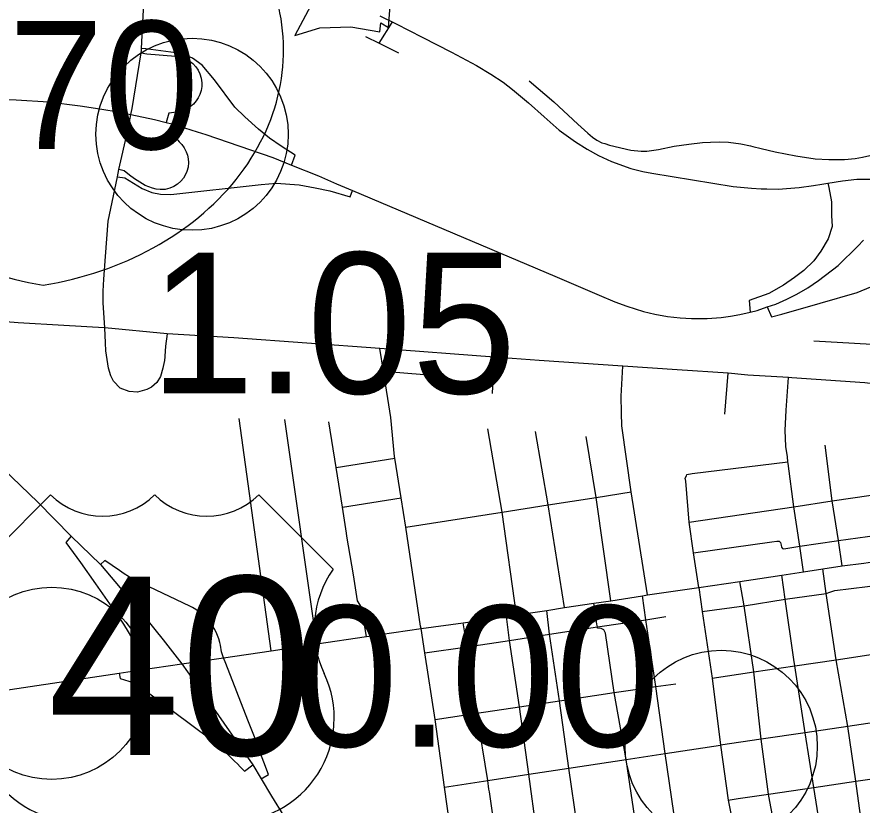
# Model space of a CAD drawing. Extents: x 1729596 to 1934326, y 644115 to 911751.
# Drawn here: x 1814482 to 1821078, y 712107 to 718262 of the extents above; entities that cross this region are included whole.
import ezdxf

# ---------------------------------------------------------------- set-up
doc = ezdxf.new("R2010")
doc.units = 0
for name, color, linetype in [('Default', 7, 'Continuous'), ('GM_X_City_Street', 7, 'Continuous'), ('GM_X_Corporation', 7, 'Continuous'), ('GM_X_Interchange_Ramps', 7, 'Continuous'), ('GM_X_Interstate_Route', 7, 'Continuous'), ('GM_X_Interstate_Shield', 7, 'Continuous'), ('GM_X_US_Route', 7, 'Continuous'), ('GM_X_US_Shield', 7, 'Continuous')]:
    doc.layers.add(name, color=color, linetype=linetype)

msp = doc.modelspace()

# ---------------------------------------------------------------- linework, layer by layer
at = {"layer": 'Default'}
for centre in [(1815848.8, 717345.3), (1814753.5, 713057.7), (1819978.3, 712566)]:
    msp.add_circle(centre, 750, dxfattribs=at)
at = {"layer": 'GM_X_City_Street'}
for points in [[(1815360.1, 717442.6), (1815371.3, 717498.6), (1815382.3, 717545.1), (1815451.3, 717980.2), (1815454, 717998.8), (1815454.9, 718015.3), (1815472.6, 718369.4), (1815523.7, 718735.8), (1815533.2, 718860), (1815538.6, 718908.4)], [(1820208.3, 717254.3), (1820226, 717250.6), (1820291, 717235), (1820400.4, 717207.2), (1820561, 717176.8), (1820712, 717154.2), (1820819.7, 717146.9), (1820939.5, 717148.2), (1821024.5, 717156.8), (1821080.4, 717165.3), (1821161.7, 717184.6), (1821244.2, 717215), (1821359.6, 717271.4), (1821442.1, 717323.5), (1821543.4, 717409), (1821670.3, 717524.5), (1821763, 717621.5), (1821863.5, 717789.9), (1821912.7, 717898.9), (1822014.9, 718220.8), (1822074.3, 718432.4), (1822094.6, 718529.9)], [(1817310, 718055.8), (1817410, 718217.1)], [(1817203.2, 718109.2), (1817310, 718055.8), (1817460.8, 717980.4)], [(1818480.5, 717762), (1818672.6, 717598.7), (1818860.5, 717425.1), (1818938.6, 717353), (1818973.3, 717322.6), (1819008.1, 717298.3), (1819048, 717279.2), (1819069.3, 717272.8)], [(1815265.9, 717012.7), (1815277.8, 717069.7), (1815344.2, 717363.7), (1815360.1, 717442.6)], [(1819069.3, 717272.8), (1819107.9, 717261.2), (1819273.7, 717221.1), (1819352.7, 717213.3), (1819397.8, 717213.3), (1819488.1, 717227.2), (1819611.4, 717251.5), (1819726.8, 717268.8), (1819831.9, 717280.1), (1819894.4, 717282.7), (1819967.3, 717285.3), (1820035, 717282.7), (1820131.3, 717270.6), (1820208.3, 717254.3)], [(1815173.4, 715716.9), (1815167.2, 715834.5), (1815155.7, 716028.2), (1815155.7, 716120.2), (1815160, 716212.9), (1815173.3, 716389.8), (1815193.4, 716666.9), (1815265.9, 717012.7)], [(1814848.6, 715852.5), (1814492.4, 715872.7), (1814072.6, 715906.3)], [(1815163.7, 715834.7), (1814848.6, 715852.5)], [(1817313.5, 715673.3), (1816173.6, 715756.1), (1815653.3, 715785.7), (1815167.2, 715834.5), (1815163.7, 715834.7)], [(1815653.3, 715785.7), (1815642.6, 715690.7), (1815633, 715573.7), (1815632, 715569.3)], [(1815632, 715569.3), (1815621.5, 715518.1), (1815602.3, 715454.8), (1815573.5, 715406.9), (1815531.4, 715370.5), (1815495, 715351.3), (1815424, 715332.1), (1815356.9, 715335.9), (1815287.9, 715362.8), (1815236.2, 715416.5), (1815215.1, 715458.7), (1815197.8, 715518.1), (1815176.8, 715654.2), (1815173.4, 715716.9)], [(1820700.9, 715733.2), (1821562.3, 715681.6), (1821741.7, 715653.4), (1821799.5, 715639.9), (1821825.4, 715631.2)], [(1819633.5, 715506.3), (1819210.4, 715534.4), (1818558.7, 715578.2), (1818207.1, 715605), (1817313.5, 715673.3)], [(1817632.8, 713505.1), (1817516.9, 714278.1), (1817480, 714507.5), (1817430.3, 714816.2), (1817428.4, 714828), (1817400.4, 715133.1), (1817342.5, 715495.4), (1817313.5, 715673.3)], [(1818194, 715321.6), (1818207.1, 715605)], [(1819201.3, 715171.1), (1819197.9, 715299.9), (1819210.4, 715534.4)], [(1820160.7, 715467.3), (1820033.2, 715479.7), (1819633.5, 715506.3)], [(1817342.5, 715495.4), (1817659, 715470.5)], [(1820007, 715158.5), (1820033.2, 715479.7)], [(1820530, 715444.3), (1820504.7, 715446.1), (1820185.7, 715464.9), (1820160.7, 715467.3)], [(1820479.2, 714972.6), (1820477, 715032.6), (1820484.4, 715189.7), (1820504.7, 715446.1)], [(1821162.6, 715397.6), (1821099.9, 715403.2), (1820530, 715444.3)], [(1819402.8, 713748.6), (1819276, 714552.7), (1819204.1, 715068.6), (1819201.3, 715171.1)], [(1816466.3, 713312.8), (1816217, 715126.9)], [(1816823.1, 713365.3), (1816572.9, 715118.7)], [(1817054.1, 714231.1), (1817022, 714433.4), (1816972.9, 714743.4), (1816916.3, 715100)], [(1818382.1, 713592.9), (1818269.4, 714395.6), (1818157.2, 715045.6)], [(1818755.5, 713649), (1818627.6, 714451.5), (1818529.7, 715024.4)], [(1819115.8, 713702.7), (1819002.6, 714510), (1818925.8, 714984.6)], [(1820619.4, 713928), (1820592.1, 714128.5), (1820544.4, 714437.2), (1820501, 714775.2), (1820499.7, 714788), (1820496.2, 714825.4), (1820481.7, 714906), (1820479.2, 714972.6)], [(1820923, 713975.2), (1820892.7, 714172.7), (1820845.6, 714482.2), (1820789.2, 714918.5)], [(1816972.9, 714743.4), (1817430.3, 714816.2)], [(1819706.4, 714678.4), (1819710.7, 714688.3), (1819753, 714695.3), (1820499.7, 714788)], [(1819728.8, 714315.6), (1820544.4, 714437.2), (1820845.6, 714482.2), (1821148.5, 714527), (1821560, 714587), (1821975.3, 714649.1), (1822147.6, 714676.4), (1822413.7, 714718.5), (1822688.7, 714762), (1822766.8, 714775.1)], [(1819805, 713805.8), (1819762.2, 714077.7), (1819728.8, 714315.6), (1819701.4, 714636.4), (1819698, 714660.6), (1819706.4, 714678.4)], [(1817516.9, 714278.1), (1818269.4, 714395.6), (1818627.6, 714451.5), (1819002.6, 714510), (1819276, 714552.7)], [(1817022, 714433.4), (1817480, 714507.5)], [(1817174.9, 713626.3), (1817170.3, 713652.5), (1817139.4, 713701.4), (1817108.2, 713904.7), (1817057.9, 714207.4), (1817054.1, 714231.1)], [(1820879.5, 714170.7), (1820892.7, 714172.7), (1821195.1, 714213.9)], [(1819762.2, 714077.7), (1820373.3, 714162.4), (1820413.6, 714167.4), (1820430.5, 714166.6), (1820441.9, 714157.9), (1820446.9, 714136.7), (1820448.8, 714119.8), (1820456, 714110.3), (1820466.4, 714108.1), (1820592.1, 714128.5), (1820879.5, 714170.7)], [(1820157.2, 713664), (1820476.8, 713713.9), (1820796.8, 713760.1), (1820827, 713769.4), (1820865.8, 713781.5), (1821119.4, 713812.8), (1821435.4, 713859.4), (1821724, 713901.9), (1821725.7, 713891.3), (1821924.2, 713919.6)], [(1821276.2, 710646.8), (1821229.9, 710951.7), (1821171.8, 711258.5), (1821127.6, 711567.5), (1821029.7, 712294.6), (1820967.1, 712721), (1820875.4, 713242), (1820796.8, 713760.1), (1820770.4, 713951.2)], [(1820688.7, 709992.1), (1820643.2, 710296.4), (1820614.3, 710489.7), (1820611.6, 710506.1), (1820562.8, 710802.2), (1820538.2, 711110.9), (1820509.5, 711301), (1820492.2, 711418.2), (1820350.5, 712176.4), (1820348.3, 712192.9), (1820290.5, 712621.8), (1820233.6, 713147.2), (1820157.2, 713664), (1820123.4, 713853.6)], [(1820952.9, 710578), (1820907.6, 710879.5), (1820853.3, 711183.8), (1820808.1, 711492), (1820777.8, 711694.2), (1820744.6, 711965.2), (1820700.5, 712245.5), (1820633.5, 712672.1), (1820553.5, 713195.4), (1820545.4, 713244.4), (1820476.8, 713713.9), (1820450.7, 713901.3)], [(1819805, 713805.8), (1819830.3, 713618.1), (1819906.8, 713097.4), (1819973.5, 712575.3), (1820031.9, 712145.6), (1820110.2, 711753.3), (1820170.1, 711341), (1820215.3, 711033.7), (1820248, 710731.6), (1820284, 710513.8), (1820293.7, 710450.2)], [(1819710, 711233.3), (1819715.3, 711301), (1819717, 711367), (1819704, 711450.3), (1819607.5, 712047.7), (1819541.7, 712509.8), (1819467.6, 713032.8), (1819390.3, 713553.8), (1819364.6, 713741.5)], [(1819009, 713520.6), (1818984.3, 713683.7)], [(1819830.3, 713618.1), (1820157.2, 713664)], [(1817210.6, 713422.4), (1817175.5, 713622.6), (1817174.9, 713626.3)], [(1818978.1, 711163.8), (1818964.4, 711261.1), (1818854, 711948.1), (1818788.3, 712395.4), (1818717.4, 712921.4), (1818639.6, 713441.1), (1818617.1, 713626.3)], [(1818168.9, 712211.3), (1818165.9, 712231.9), (1818156, 712299.4), (1818071.8, 712823.8), (1817994.8, 713343.2), (1817964.5, 713530.9)], [(1817994.8, 713343.2), (1818326.5, 713393.4), (1818639.6, 713441.1), (1819012.2, 713499.6), (1819390.3, 713553.8)], [(1818748.3, 710519.8), (1818701.4, 710832.3), (1818678.8, 710966.8), (1818688.4, 710993.7), (1818645.8, 711261.1), (1818537.1, 711906.3), (1818477.6, 712348.2), (1818404.2, 712874.2), (1818326.5, 713393.4), (1818303.4, 713580.4)], [(1819342.6, 711297), (1819342, 711301.6), (1819333, 711361.9), (1819352.9, 711372.4), (1819375.9, 711408.7), (1819375.9, 711450.3), (1819303.9, 712007.6), (1819237.4, 712463.5), (1819142.8, 712985), (1819075.8, 713449), (1819063.2, 713476.8), (1819041.3, 713487.2), (1819013.8, 713487.5), (1819012.2, 713499.6), (1819009, 713520.6)], [(1819390.3, 713553.8), (1819546.6, 713578.6)], [(1817818.7, 712248.2), (1817744.8, 712774.6), (1817666.2, 713294.8), (1817635.8, 713484.9), (1817632.8, 713505.1)], [(1820233.6, 713147.2), (1820553.5, 713195.4), (1820875.4, 713242), (1821198.6, 713290.2), (1821515.7, 713337.2), (1821798.9, 713379.5), (1821999.3, 713409.6)], [(1817666.2, 713294.8), (1817994.8, 713343.2)], [(1819906.8, 713097.4), (1820233.6, 713147.2)], [(1817744.8, 712774.6), (1818071.8, 712823.8), (1818404.2, 712874.2), (1818717.4, 712921.4), (1819142.8, 712985), (1819467.6, 713032.8), (1819623.5, 713054.9)], [(1818382.6, 710780.5), (1818377.6, 710810.6), (1818361.1, 710915.6), (1818219.6, 711864.3), (1818168.9, 712211.3)]]:
    msp.add_lwpolyline(points, dxfattribs=at)
at = {"layer": 'GM_X_Corporation'}
msp.add_lwpolyline([(1816817, 718431.8), (1816650.8, 718117.5), (1816846, 718175.5), (1817086.8, 718182.8), (1817314, 718144.8), (1817322.6, 718216.4), (1817382.8, 718179.2), (1817405.2, 718482.2)], dxfattribs=at)
at = {"layer": 'GM_X_Interchange_Ramps'}
for points in [[(1816626, 717104.7), (1816652.2, 717181.7), (1816543.9, 717253), (1816452.6, 717315.7), (1816367.1, 717384.1), (1816261.6, 717481.1), (1816181.7, 717558.1), (1816024.9, 717769.1), (1815928, 717886), (1815851, 717940.2), (1815782.5, 717968.7), (1815722.6, 717980.1), (1815488.8, 718011.5), (1815454.9, 718015.3)], [(1815451.3, 717980.2), (1815494.9, 717974.5), (1815718.4, 717954.1), (1815755.5, 717949.3), (1815789.8, 717938.8), (1815824.4, 717921.2), (1815855.5, 717897.6), (1815879, 717872.4), (1815896.4, 717847), (1815910.6, 717817.9), (1815921, 717783.9), (1815925.8, 717747.8), (1815925.3, 717719), (1815920.1, 717687.2), (1815909.9, 717655.5), (1815897.1, 717629.4), (1815880.8, 717605.2), (1815858.9, 717580.8), (1815833.5, 717559.9), (1815804.1, 717542.7), (1815780.1, 717532.8), (1815751.8, 717525.1), (1815726.6, 717517.1), (1815668.2, 717509.1), (1815647.8, 717438.1)], [(1815691, 717427.1), (1815670.8, 717349.8), (1815726.6, 717312.6), (1815747.9, 717285.4), (1815768.8, 717264.3), (1815786.7, 717240.3), (1815803.2, 717209.2), (1815812.6, 717182.1), (1815818.4, 717153.9), (1815820.3, 717125.1), (1815817.1, 717089), (1815807.9, 717054), (1815797.7, 717030.1), (1815781.2, 717002.5), (1815760.7, 716977.8), (1815734.8, 716955), (1815705.7, 716936.7), (1815674.8, 716923.6), (1815639.9, 716915.2), (1815600.1, 716912.8), (1815568.2, 716916.4), (1815539.4, 716923.9), (1815482.2, 716946.1), (1815399.2, 716995.9), (1815360.2, 717026.2), (1815318.1, 717060.9), (1815277.8, 717069.7)], [(1815265.9, 717012.7), (1815323.4, 717004.9), (1815460.3, 716922.2), (1815534.4, 716891), (1815601.6, 716876.2), (1815682.6, 716875.5), (1816387, 716953.6), (1816506.8, 716962.1), (1816612.3, 716956.4), (1816683.6, 716950.7), (1816809.1, 716927.9), (1816923.1, 716902.2), (1817082.8, 716856.6), (1817099.8, 716905.9)], [(1820810.1, 716963.3), (1820817.9, 716928.6), (1820839.7, 716818.3), (1820839.7, 716710.7), (1820843.9, 716625.6), (1820812.5, 716528.7), (1820755.5, 716431.7), (1820701.3, 716357.6), (1820624.3, 716280.6), (1820550.2, 716226.4), (1820464.6, 716166.5), (1820350.6, 716101), (1820196.6, 716046.8), (1820203.4, 715956.3)], [(1814906.2, 714207.2), (1814862.8, 714158.3), (1814977.2, 714001.7), (1815094.6, 713834.7), (1815258.6, 713601.3), (1815312.7, 713520.1), (1815350.4, 713459.9), (1815368.5, 713428.9), (1815381.5, 713402.4), (1815394, 713372), (1815402.3, 713346.8), (1815409.2, 713321), (1815414.9, 713292.8), (1815419.1, 713256.2), (1815422.7, 713231.2), (1815434.6, 713201.4), (1815448.9, 713162.4)], [(1816094.7, 713258), (1816078.7, 713304.8), (1816071.1, 713356), (1816066.1, 713377.2), (1816057.8, 713404.7), (1816047.8, 713431.4), (1816036.4, 713456.8), (1816021, 713485.5), (1816004.5, 713511.7), (1815984.3, 713539.1), (1815964.3, 713562.2), (1815941.8, 713584.8), (1815913.8, 713608.9), (1815879.1, 713633.7), (1815850.9, 713650.3), (1815831.9, 713660), (1815512.9, 713810.5), (1815471.8, 713829.1), (1815429.5, 713850), (1815391.4, 713870.3), (1815352.1, 713892.8), (1815319.1, 713913.1), (1815281.2, 713938), (1815168.9, 714016.5), (1815133.2, 713986.8)], [(1816387.5, 712312.7), (1816444.3, 712346), (1816408.5, 712442.8), (1816383.1, 712510.3), (1816359.2, 712576.5), (1816342, 712626), (1816284.8, 712770.5), (1816111.8, 713213), (1816094.7, 713258)], [(1815280.7, 713137.3), (1815286.6, 713096.3), (1815356.3, 713075.9), (1815386.2, 713064.3), (1815412, 713052), (1815441.7, 713034.6), (1815468, 713016.2), (1815497.1, 712992.7), (1815868, 712716.3), (1815968.8, 712639.5), (1816054.6, 712571.8), (1816084.9, 712543.3), (1816108, 712521.3), (1816130.2, 712499.9), (1816156.1, 712474.6), (1816181, 712449.9), (1816202.7, 712428), (1816223.6, 712406.8), (1816257.8, 712371.6), (1816322, 712420.3)], [(1815448.9, 713162.4), (1815455.7, 713115.1), (1815461.9, 713091.6), (1815471, 713067.9), (1815481.7, 713047.4), (1815492.1, 713031.5), (1815509.9, 713009.8), (1815497.1, 712992.7)]]:
    msp.add_lwpolyline(points, dxfattribs=at)
at = {"layer": 'GM_X_Interstate_Route'}
for points in [[(1814044.5, 717621.3), (1814476, 717615.2), (1814728.6, 717597.8), (1814975.1, 717566.6), (1815127.9, 717544), (1815288.5, 717518.8), (1815371.3, 717498.6), (1815555.9, 717460.7), (1815647.8, 717438.1), (1815691, 717427.1), (1815889.8, 717365.2)], [(1815889.8, 717365.2), (1815956.9, 717344.3), (1816478.6, 717162.9), (1816626, 717104.7), (1816835.3, 717019.7), (1816976.8, 716958.9), (1817099.8, 716905.9), (1818679.1, 716236.7), (1819026.3, 716088.3), (1819149.1, 716037.1), (1819242.4, 716003.2), (1819370.9, 715961.5), (1819459.5, 715939.8), (1819560.1, 715923.3), (1819658.2, 715911.2), (1819745.9, 715906), (1819870, 715906), (1819979.4, 715915.5), (1820051.4, 715924.2), (1820123.5, 715937.2), (1820203.4, 715956.3), (1820258.9, 715970.2), (1820337.6, 715996.4)], [(1820337.6, 715996.4), (1820403.9, 716019.7), (1820491.6, 716058.8), (1820568.8, 716097), (1820654.8, 716145.6), (1820738.1, 716202.9), (1820890, 716320.9), (1821043.6, 716470.2), (1821088.5, 716517.5)], [(1812533.3, 716247.4), (1812678.1, 716161.1), (1812775, 716100.3), (1812908.5, 716002.2), (1813077.3, 715879.6), (1813183.5, 715789.7), (1813411.4, 715610.7), (1813749.4, 715303.8), (1814209.4, 714873.3), (1814375.6, 714732.1), (1814645.4, 714471.6), (1814906.2, 714207.2), (1815133.2, 713986.8), (1815482.5, 713571.2), (1815622.7, 713398.7), (1815769.1, 713210.1)], [(1815769.1, 713210.1), (1815857.4, 713086.1)], [(1815857.4, 713086.1), (1815971.3, 712926.3), (1816322, 712420.3), (1816387.5, 712312.7), (1816469.4, 712178)], [(1816469.4, 712178), (1816660.3, 711863.9)]]:
    msp.add_lwpolyline(points, dxfattribs=at)
at = {"layer": 'GM_X_Interstate_Shield'}
for centre, start_param, end_param in [((1815156.7, 718004.1), 2.911027, 4.511031), ((1814219.1, 718004.1), 4.913747, 6.513751)]:
    msp.add_ellipse(centre, major_axis=(2343.8, 0), ratio=0.8, start_param=start_param, end_param=end_param, dxfattribs=at)
at = {"layer": 'GM_X_US_Route'}
for points in [[(1817314.5, 718270.4), (1817441.2, 718207.2), (1817644.4, 718102.2), (1817874.4, 717985), (1818068.8, 717881.7), (1818181.7, 717815.7), (1818276.3, 717751.5), (1818349.2, 717695.1), (1818473.3, 717590.9), (1818595.7, 717480.6), (1818713.8, 717377.3), (1818713.8, 717377.3)], [(1818713.8, 717377.3), (1818841.1, 717284.9), (1818932.5, 717228), (1819022, 717178.6), (1819123.5, 717133.4), (1819272.8, 717077.9), (1819367.4, 717053.6), (1819436, 717040.5), (1820071.4, 716937.2), (1820215.5, 716923.3), (1820291.4, 716920)], [(1820291.4, 716920), (1820335.3, 716918.1), (1820421.9, 716917.8), (1820587.8, 716929.8), (1820699.9, 716945.1), (1820764.1, 716955.5), (1820810.1, 716963.3), (1820925.6, 716982.4), (1821037.6, 716994.5), (1821150.4, 716994.5), (1821273.7, 716983.2), (1821322.3, 716975), (1821377.9, 716961.5), (1821431.6, 716942.5)], [(1820337.6, 715996.4), (1820370, 715919), (1820451.6, 715941.6), (1820752, 716026.7), (1821039.3, 716110.8), (1821146.9, 716155.1), (1821266.7, 716220.2), (1821399.5, 716318.3), (1821471.2, 716389), (1821568.2, 716494.5), (1821662.3, 716628.5), (1821754.1, 716772.9)], [(1820279.8, 713876.4), (1820450.7, 713901.3), (1820619.4, 713928), (1820770.4, 713951.2), (1820923, 713975.2), (1821090.4, 713997.4), (1821225.8, 714017), (1821407, 714043.8), (1821410.5, 714044.3), (1821640.4, 714079.2), (1821696.1, 714087.3), (1821895.1, 714116.4), (1822050.9, 714139.4), (1822212.8, 714163.8), (1822260.8, 714171), (1822492.2, 714205.8), (1822619.1, 714225.6), (1822768.1, 714249), (1822905.1, 714271.2), (1822988.5, 714283.6)], [(1816094.7, 713258), (1816466.3, 713312.8), (1816823.1, 713365.3), (1817210.6, 713422.4), (1817635.8, 713484.9), (1817964.5, 713530.9), (1818303.4, 713580.4), (1818382.1, 713592.9), (1818617.1, 713626.3), (1818755.5, 713649), (1818984.3, 713683.7), (1819115.8, 713702.7), (1819364.6, 713741.5), (1819402.8, 713748.6), (1819805, 713805.8), (1820123.4, 713853.6), (1820279.8, 713876.4)], [(1815769.1, 713210.1), (1816094.7, 713258)], [(1815280.7, 713137.3), (1815280.7, 713137.3), (1815448.9, 713162.4), (1815769.1, 713210.1)], [(1811311, 712758.2), (1811735, 712780.6), (1812075.7, 712802.8), (1812421.7, 712827), (1812835.1, 712849.2), (1813291.8, 712879.7), (1813516, 712905.1), (1814113.7, 712963.5), (1815280.7, 713137.3)], [(1821836.6, 712848.5), (1821678.6, 712825.3), (1821627.1, 712817.8), (1821296, 712769.2), (1820967.1, 712721), (1820633.5, 712672.1), (1820290.5, 712621.8), (1819973.5, 712575.3)], [(1817818.7, 712248.2), (1818156, 712299.4), (1818477.6, 712348.2), (1818788.3, 712395.4), (1819237.4, 712463.5), (1819541.7, 712509.8), (1819973.5, 712575.3)], [(1819973.5, 712575.3), (1820031.9, 712145.6)], [(1820031.9, 712145.6), (1820111, 712157.4), (1820348.3, 712192.9), (1820700.5, 712245.5), (1821029.7, 712294.6), (1821355.7, 712340.2), (1821752.8, 712402.6), (1822142.6, 712460.8), (1822515, 712494.6), (1822732.1, 712532.3), (1822885.2, 712553.3), (1823096.8, 712583.7), (1823157.1, 712593.1)], [(1818162.3, 709979.8), (1818104.1, 710373.9), (1818037.3, 710839.2), (1817961.8, 711224.5), (1817917.5, 711541.6), (1817878.6, 711819.3), (1817818.7, 712248.2)]]:
    msp.add_lwpolyline(points, dxfattribs=at)
at = {"layer": 'GM_X_US_Shield'}
for p, q in [((1814744.8, 714528.5), (1814164.7, 713948.4)), ((1816949.1, 713948.4), (1816369, 714528.5))]:
    msp.add_line(p, q, dxfattribs=at)
for centre, radius, start, end in [((1815150.8, 714942.7), 580.1, 225.573, 314.427), ((1815963, 714942.7), 580.1, 225.573, 314.427), ((1817614.3, 713482.6), 812.1, 144.99907, 205.45288), ((1814967.8, 712788.2), 812.1, 154.83192, 270.63826), ((1816146, 712788.2), 812.1, 269.36174, 25.16808)]:
    msp.add_arc(centre, radius, start, end, dxfattribs=at)

# ---------------------------------------------------------------- texts
at = {"layer": 'Default'}
for s, p in [('1.05', (1815517.8, 715321.5)), ('0.00', (1816639.4, 712563.8))]:
    msp.add_text(s, height=1100, dxfattribs=at).set_placement(p)
at = {"layer": 'GM_X_Interstate_Shield'}
msp.add_text('670', height=1000, dxfattribs=at).set_placement((1813671.6, 717229.5))
at = {"layer": 'GM_X_US_Shield'}
msp.add_text('40', height=1392.19, dxfattribs=at).set_placement((1814720.6, 712498.2))

doc.saveas('drawing.dxf')
